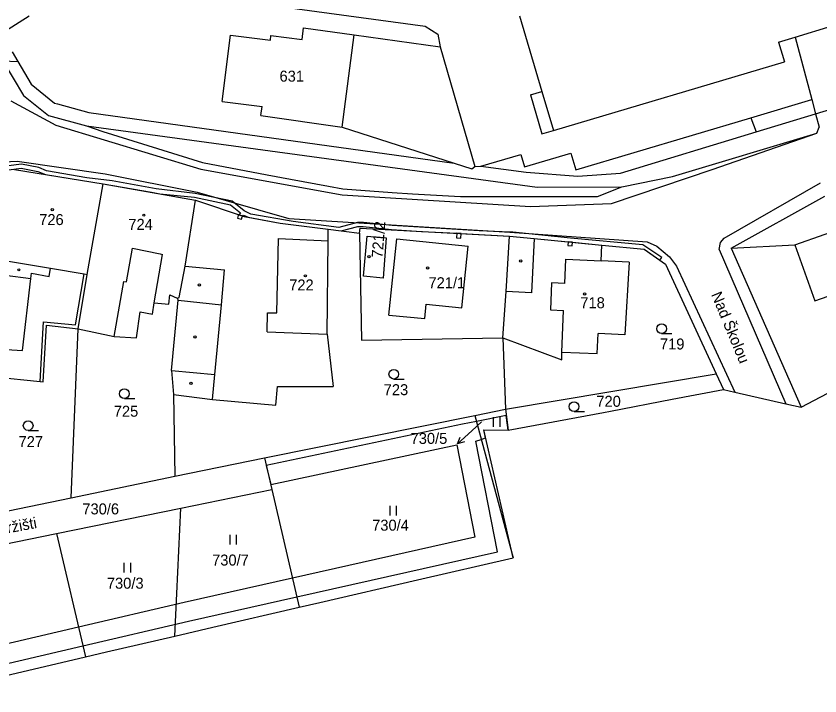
# Model space of a CAD drawing. Extents: x -785744 to -782822, y -1067550 to -1063910.
# Drawn here: x -783476.2 to -783351.7, y -1065781.2 to -1065675.9 of the extents above; entities that cross this region are included whole.
import ezdxf

# ---------------------------------------------------------------- set-up
doc = ezdxf.new("R2010")
doc.units = 0
for name, color, linetype in [('Hranice kat_území', 7, 'Continuous'), ('Hranice parcel', 7, 'Continuous'), ('Parcelní čísla', 7, 'Continuous'), ('Pop_ČP_popisy', 7, 'Continuous'), ('Vnitřní kresba', 7, 'Continuous'), ('Věcná břemena k části', 7, 'Continuous'), ('Značky budov', 7, 'Continuous'), ('Značky kultur', 7, 'Continuous')]:
    doc.layers.add(name, color=color, linetype=linetype)

msp = doc.modelspace()

# ---------------------------------------------------------------- linework, layer by layer
at = {"layer": 'Hranice kat_území'}
msp.add_lwpolyline([(-783478.86, -1065778.31), (-783465.47, -1065775.15), (-783462.21, -1065774.38), (-783451.62, -1065771.95), (-783445.71, -1065770.57), (-783432.35, -1065767.49), (-783429.13, -1065766.75), (-783414.04, -1065763.22), (-783399.22, -1065759.84), (-783403.76, -1065740.02), (-783399.97, -1065740.04), (-783385.22, -1065737.32), (-783384.13, -1065737.11), (-783374.56, -1065735.27), (-783366.64, -1065733.74), (-783364.9, -1065734.14), (-783356.96, -1065735.95), (-783354.62, -1065736.48), (-783335.33, -1065726.39)], dxfattribs=at)
at = {"layer": 'Hranice parcel'}
for p, q in [((-783422.39, -1065716.2), (-783421.84, -1065710)), ((-783421.84, -1065710), (-783418.87, -1065710.24)), ((-783418.87, -1065710.24), (-783419.37, -1065716.48)), ((-783399.76, -1065709.99), (-783395.97, -1065710.36)), ((-783395.97, -1065710.36), (-783385.47, -1065711.37)), ((-783381.27, -1065714.03), (-783385.58, -1065713.84)), ((-783381.27, -1065714.03), (-783381.9, -1065725.3)), ((-783419.37, -1065716.48), (-783422.39, -1065716.2)), ((-783386.19, -1065728.2), (-783386.05, -1065725.07)), ((-783381.9, -1065725.3), (-783386.05, -1065725.07))]:
    msp.add_line(p, q, dxfattribs=at)
for points in [[(-783398.25, -1065675.87), (-783394.76, -1065687.59)], [(-783431.91, -1065679.54), (-783431.68, -1065677.75)], [(-783431.68, -1065677.75), (-783423.85, -1065678.83)], [(-783355.52, -1065679.18), (-783349.78, -1065677.43)], [(-783444.27, -1065689.13), (-783442.98, -1065678.85)], [(-783442.98, -1065678.85), (-783436.81, -1065679.63)], [(-783436.81, -1065679.63), (-783436.72, -1065678.91)], [(-783436.72, -1065678.91), (-783431.91, -1065679.54)], [(-783423.85, -1065678.83), (-783410.53, -1065680.68)], [(-783358.09, -1065679.96), (-783355.52, -1065679.18)], [(-783358.09, -1065679.96), (-783357.19, -1065682.98)], [(-783476.79, -1065681.42), (-783475.91, -1065682.92)], [(-783410.53, -1065680.68), (-783405.14, -1065699.22)], [(-783478.23, -1065682.85), (-783475.91, -1065682.92)], [(-783475.91, -1065682.92), (-783473.86, -1065686.44)], [(-783392.96, -1065693.61), (-783357.19, -1065682.98)], [(-783473.86, -1065686.44), (-783470.26, -1065689.4)], [(-783396.55, -1065688.13), (-783394.76, -1065687.59)], [(-783396.55, -1065688.13), (-783394.75, -1065694.15)], [(-783470.26, -1065689.4), (-783469.81, -1065689.52)], [(-783469.81, -1065689.52), (-783464.93, -1065690.83)], [(-783444.27, -1065689.13), (-783438.1, -1065689.93)], [(-783438.3, -1065691.31), (-783438.1, -1065689.93)], [(-783352.36, -1065691.04), (-783346.46, -1065689.26)], [(-783464.93, -1065690.83), (-783408.35, -1065698.69)], [(-783438.3, -1065691.31), (-783425.71, -1065693.09)], [(-783361.58, -1065693.82), (-783352.36, -1065691.04)], [(-783425.71, -1065693.09), (-783408.35, -1065698.69)], [(-783394.75, -1065694.15), (-783392.96, -1065693.61)], [(-783382.61, -1065700.26), (-783361.58, -1065693.82)], [(-783408.35, -1065698.69), (-783405.61, -1065699.57)], [(-783476.47, -1065699.66), (-783462.71, -1065701.89)], [(-783405.61, -1065699.57), (-783405.14, -1065699.22)], [(-783405.14, -1065699.22), (-783404.21, -1065699.16)], [(-783404.21, -1065699.16), (-783397.22, -1065700.11)], [(-783397.22, -1065700.11), (-783389.22, -1065700.69)], [(-783389.22, -1065700.69), (-783382.61, -1065700.26)], [(-783465.18, -1065715.92), (-783462.71, -1065701.89)], [(-783462.71, -1065701.89), (-783448.43, -1065704.4)], [(-783365.46, -1065711.85), (-783350.96, -1065703.79)], [(-783450.01, -1065714.67), (-783448.43, -1065704.4)], [(-783448.43, -1065704.4), (-783440.87, -1065706.96)], [(-783440.87, -1065706.96), (-783435.31, -1065707.99)], [(-783435.31, -1065707.99), (-783427.87, -1065708.91)], [(-783427.89, -1065710.7), (-783427.87, -1065708.91)], [(-783427.87, -1065708.91), (-783423, -1065709.52)], [(-783423, -1065709.52), (-783422.9, -1065708.77)], [(-783422.9, -1065708.77), (-783399.76, -1065709.99)], [(-783423, -1065709.52), (-783422.7, -1065726.1)], [(-783400.32, -1065718.59), (-783399.76, -1065709.99)], [(-783428.03, -1065725.2), (-783427.89, -1065710.7)], [(-783385.58, -1065713.84), (-783385.47, -1065711.37)], [(-783385.47, -1065711.37), (-783378.9, -1065712.01)], [(-783365.46, -1065711.85), (-783355.59, -1065711.36)], [(-783355.59, -1065711.36), (-783352.5, -1065720.04)], [(-783378.9, -1065712.01), (-783375.6, -1065714.32)], [(-783365.46, -1065711.85), (-783354.62, -1065736.48)], [(-783450.93, -1065719.51), (-783450.01, -1065714.67)], [(-783375.6, -1065714.32), (-783367.77, -1065731.3)], [(-783352.5, -1065720.04), (-783338.43, -1065715.11)], [(-783466.61, -1065724.33), (-783465.18, -1065715.92)], [(-783400.79, -1065725.75), (-783400.32, -1065718.59)], [(-783452.55, -1065720.55), (-783452.4, -1065719.1)], [(-783452.4, -1065719.1), (-783451.25, -1065719.6)], [(-783452.14, -1065730.83), (-783451.11, -1065719.93)], [(-783451.25, -1065719.6), (-783450.93, -1065719.51)], [(-783451.25, -1065719.6), (-783451.11, -1065719.93)], [(-783455.05, -1065722.1), (-783454.81, -1065720.31)], [(-783454.81, -1065720.31), (-783452.55, -1065720.55)], [(-783457.53, -1065725.77), (-783456.97, -1065721.7)], [(-783456.97, -1065721.7), (-783455.05, -1065722.1)], [(-783471.99, -1065732.54), (-783471.48, -1065723.79)], [(-783471.48, -1065723.79), (-783466.61, -1065724.33)], [(-783467.67, -1065750.53), (-783466.61, -1065724.33)], [(-783466.61, -1065724.33), (-783460.99, -1065725.54)], [(-783428.03, -1065725.2), (-783427.09, -1065733.3)], [(-783460.99, -1065725.54), (-783457.53, -1065725.77)], [(-783422.7, -1065726.1), (-783400.79, -1065725.75)], [(-783400.79, -1065725.75), (-783400.42, -1065736.81)], [(-783400.79, -1065725.75), (-783391.69, -1065729.14)], [(-783391.69, -1065729.14), (-783391.65, -1065727.95)], [(-783391.65, -1065727.95), (-783386.19, -1065728.2)], [(-783452.14, -1065730.83), (-783451.84, -1065734.54)], [(-783400.42, -1065736.81), (-783367.77, -1065731.3)], [(-783367.77, -1065731.3), (-783366.64, -1065733.74)], [(-783479.62, -1065731.81), (-783472.49, -1065732.51)], [(-783472.49, -1065732.51), (-783471.99, -1065732.54)], [(-783435.99, -1065736.19), (-783435.72, -1065733.3)], [(-783435.72, -1065733.3), (-783427.09, -1065733.3)], [(-783451.84, -1065734.54), (-783451.63, -1065747.16)], [(-783451.84, -1065734.54), (-783445.8, -1065735.29)], [(-783445.8, -1065735.29), (-783435.99, -1065736.19)], [(-783405.14, -1065737.76), (-783400.42, -1065736.81)], [(-783400.42, -1065736.81), (-783399.97, -1065740.04)], [(-783437.72, -1065744.35), (-783405.14, -1065737.76)], [(-783405.14, -1065737.76), (-783399.22, -1065759.84)], [(-783451.63, -1065747.16), (-783437.72, -1065744.35)], [(-783437.72, -1065744.35), (-783436.59, -1065749.22)], [(-783467.67, -1065750.53), (-783451.63, -1065747.16)], [(-783450.67, -1065752.11), (-783436.59, -1065749.22)], [(-783436.59, -1065749.22), (-783432.35, -1065767.49)], [(-783480.71, -1065753.23), (-783467.67, -1065750.53)], [(-783469.92, -1065756.06), (-783450.67, -1065752.11)], [(-783451.62, -1065771.95), (-783450.67, -1065752.11)], [(-783503.24, -1065762.89), (-783469.92, -1065756.06)], [(-783469.92, -1065756.06), (-783465.47, -1065775.15)]]:
    msp.add_lwpolyline(points, dxfattribs=at)
at = {"layer": 'Pop_ČP_popisy'}
msp.add_line((-783405.63, -1065740.14), (-783407.83, -1065742.18), dxfattribs=at)
for points in [[(-783404.12, -1065738.74), (-783405.63, -1065740.14)], [(-783406.76, -1065741.87), (-783407.83, -1065742.18), (-783407.44, -1065741.13)]]:
    msp.add_lwpolyline(points, dxfattribs=at)
at = {"layer": 'Vnitřní kresba'}
for p, q in [((-783395.97, -1065710.36), (-783396.35, -1065718.77)), ((-783391.23, -1065717.32), (-783391.08, -1065713.56)), ((-783393.3, -1065717.25), (-783393.43, -1065721.43)), ((-783391.23, -1065717.32), (-783393.3, -1065717.25)), ((-783396.35, -1065718.77), (-783400.32, -1065718.59)), ((-783393.43, -1065721.43), (-783391.39, -1065721.49)), ((-783391.65, -1065727.95), (-783391.39, -1065721.49))]:
    msp.add_line(p, q, dxfattribs=at)
for points in [[(-783442.56, -1065673.42), (-783412.82, -1065677.45)], [(-783477.83, -1065678.21), (-783474.2, -1065675.85)], [(-783412.82, -1065677.45), (-783410.89, -1065678.73)], [(-783425.71, -1065693.09), (-783423.85, -1065678.83)], [(-783410.89, -1065678.73), (-783410.53, -1065680.68)], [(-783355.52, -1065679.18), (-783352.95, -1065688.81)], [(-783478.23, -1065682.85), (-783475.07, -1065688.2)], [(-783394.76, -1065687.59), (-783392.96, -1065693.61)], [(-783477.04, -1065689.02), (-783470.06, -1065692.79)], [(-783475.07, -1065688.2), (-783471.17, -1065691.3)], [(-783362.4, -1065691.65), (-783352.95, -1065688.81)], [(-783352.95, -1065688.81), (-783352.36, -1065691.04)], [(-783471.17, -1065691.3), (-783465.31, -1065692.9)], [(-783352.36, -1065691.04), (-783351.8, -1065693.13)], [(-783470.06, -1065692.79), (-783447.58, -1065699.6)], [(-783389.5, -1065699.73), (-783362.4, -1065691.65)], [(-783362.4, -1065691.65), (-783361.58, -1065693.82)], [(-783465.31, -1065692.9), (-783462.78, -1065693.8)], [(-783465.31, -1065692.9), (-783395.49, -1065702.43)], [(-783462.78, -1065693.8), (-783447.35, -1065698.61)], [(-783374.51, -1065700.75), (-783352.17, -1065694.04)], [(-783368.41, -1065699.66), (-783352.17, -1065694.04)], [(-783352.17, -1065694.04), (-783351.8, -1065693.13)], [(-783404.21, -1065699.16), (-783398.03, -1065697.37)], [(-783398.03, -1065697.37), (-783397.44, -1065699.28)], [(-783397.44, -1065699.28), (-783390.26, -1065697.15)], [(-783390.26, -1065697.15), (-783389.5, -1065699.73)], [(-783488.71, -1065699.01), (-783476.04, -1065698.37)], [(-783476.04, -1065698.37), (-783462.41, -1065700.36)], [(-783447.35, -1065698.61), (-783437.33, -1065700.5)], [(-783447.58, -1065699.6), (-783425.71, -1065703.61)], [(-783384, -1065704.95), (-783368.41, -1065699.66)], [(-783462.41, -1065700.36), (-783448.13, -1065703.19)], [(-783437.33, -1065700.5), (-783433.69, -1065701.17)], [(-783433.69, -1065701.17), (-783427.79, -1065702.26)], [(-783382.38, -1065702.38), (-783374.51, -1065700.75)], [(-783427.79, -1065702.26), (-783425.57, -1065702.68)], [(-783425.57, -1065702.68), (-783417.93, -1065703.25)], [(-783395.49, -1065702.43), (-783382.38, -1065702.38)], [(-783386.13, -1065703.86), (-783382.38, -1065702.38)], [(-783366.51, -1065710.32), (-783351.6, -1065701.75)], [(-783448.13, -1065703.19), (-783433.96, -1065707.27)], [(-783425.71, -1065703.61), (-783396.52, -1065705.39)], [(-783417.93, -1065703.25), (-783414.81, -1065703.45)], [(-783414.81, -1065703.45), (-783407.36, -1065703.88)], [(-783407.36, -1065703.88), (-783400.88, -1065703.87)], [(-783400.88, -1065703.87), (-783386.13, -1065703.86)], [(-783396.52, -1065705.39), (-783384, -1065704.95)], [(-783355.59, -1065711.36), (-783341.49, -1065706.4)], [(-783433.96, -1065707.27), (-783399.73, -1065709.38)], [(-783399.73, -1065709.38), (-783378.45, -1065710.87)], [(-783435.82, -1065721.89), (-783435.56, -1065710.37)], [(-783435.56, -1065710.37), (-783427.89, -1065710.7)], [(-783418.48, -1065722.25), (-783417.23, -1065710.39)], [(-783417.23, -1065710.39), (-783406.2, -1065711.53)], [(-783378.45, -1065710.87), (-783376.97, -1065711.56)], [(-783367.28, -1065712.05), (-783367.11, -1065710.97)], [(-783367.11, -1065710.97), (-783366.51, -1065710.32)], [(-783459.11, -1065717.09), (-783458.15, -1065711.87)], [(-783458.15, -1065711.87), (-783453.88, -1065712.76)], [(-783453.88, -1065712.76), (-783453.5, -1065712.83)], [(-783407.18, -1065721.08), (-783406.2, -1065711.53)], [(-783376.97, -1065711.56), (-783374.98, -1065713.22)], [(-783367.28, -1065712.05), (-783356.96, -1065735.95)], [(-783477.69, -1065713.84), (-783470.85, -1065714.97)], [(-783454.81, -1065720.31), (-783453.5, -1065712.83)], [(-783391.08, -1065713.56), (-783385.58, -1065713.84)], [(-783374.98, -1065713.22), (-783373.91, -1065714.64)], [(-783471.06, -1065716.24), (-783470.85, -1065714.97)], [(-783470.85, -1065714.97), (-783465.68, -1065715.84)], [(-783450.01, -1065714.67), (-783443.94, -1065715.2)], [(-783444.41, -1065720.62), (-783443.94, -1065715.2)], [(-783373.91, -1065714.64), (-783364.9, -1065734.14)], [(-783477.9, -1065716.05), (-783473.91, -1065716.56)], [(-783473.91, -1065716.56), (-783473.81, -1065715.73)], [(-783473.81, -1065715.73), (-783471.06, -1065716.24)], [(-783467.02, -1065723.75), (-783465.68, -1065715.84)], [(-783465.68, -1065715.84), (-783465.18, -1065715.92)], [(-783475.22, -1065727.72), (-783473.91, -1065716.56)], [(-783460.99, -1065725.54), (-783459.5, -1065717.02)], [(-783459.5, -1065717.02), (-783459.11, -1065717.09)], [(-783451.11, -1065719.93), (-783444.41, -1065720.62)], [(-783445.43, -1065731.42), (-783444.41, -1065720.62)], [(-783412.91, -1065722.77), (-783412.67, -1065720.51)], [(-783412.67, -1065720.51), (-783407.18, -1065721.08)], [(-783437.29, -1065724.81), (-783437.24, -1065721.85)], [(-783437.24, -1065721.85), (-783435.82, -1065721.89)], [(-783418.48, -1065722.25), (-783412.91, -1065722.77)], [(-783472.49, -1065732.51), (-783471.93, -1065723.25)], [(-783471.93, -1065723.25), (-783467.02, -1065723.75)], [(-783437.29, -1065724.81), (-783428.03, -1065725.2)], [(-783479.42, -1065727.44), (-783475.22, -1065727.72)], [(-783452.14, -1065730.83), (-783445.43, -1065731.42)], [(-783445.8, -1065735.29), (-783445.43, -1065731.42)]]:
    msp.add_lwpolyline(points, dxfattribs=at)
at = {"layer": 'Věcná břemena k části'}
for points in [[(-783475.37, -1065698.86), (-783477.37, -1065699.12)], [(-783472.68, -1065699.38), (-783475.37, -1065698.86)], [(-783477.31, -1065699.71), (-783475.39, -1065699.46)], [(-783475.39, -1065699.46), (-783472.84, -1065699.96)], [(-783472.84, -1065699.96), (-783471.63, -1065700.44)], [(-783471.47, -1065699.86), (-783472.68, -1065699.38)], [(-783465.24, -1065700.95), (-783471.47, -1065699.86)], [(-783471.63, -1065700.44), (-783462.71, -1065701.89)], [(-783461.33, -1065701.44), (-783465.24, -1065700.95)], [(-783454.5, -1065702.69), (-783461.33, -1065701.44)], [(-783462.71, -1065701.89), (-783455.24, -1065703.2)], [(-783448.46, -1065703.38), (-783454.5, -1065702.69)], [(-783455.24, -1065703.2), (-783453.96, -1065703.43)], [(-783453.96, -1065703.43), (-783448.56, -1065703.98)], [(-783448.56, -1065703.98), (-783442.99, -1065705.12)], [(-783442.73, -1065704.56), (-783448.46, -1065703.38)], [(-783442.99, -1065705.12), (-783441.45, -1065706.4)], [(-783440.9, -1065706.09), (-783442.73, -1065704.56)], [(-783441.45, -1065706.4), (-783441.69, -1065706.68)], [(-783439.84, -1065706.6), (-783440.9, -1065706.09)], [(-783441.8, -1065706.81), (-783441.91, -1065707.19)], [(-783441.91, -1065707.19), (-783441.3, -1065707.37)], [(-783441.69, -1065706.68), (-783441.8, -1065706.81)], [(-783441.1, -1065706.88), (-783441.69, -1065706.68)], [(-783441.69, -1065706.68), (-783441.1, -1065706.88)], [(-783441.3, -1065707.37), (-783441.19, -1065706.99)], [(-783441.19, -1065706.99), (-783441.1, -1065706.88)], [(-783441.1, -1065706.88), (-783440.96, -1065706.73)], [(-783440.96, -1065706.73), (-783440.23, -1065707.08)], [(-783440.23, -1065707.08), (-783435.31, -1065707.99)], [(-783433.28, -1065707.74), (-783439.84, -1065706.6)], [(-783426.22, -1065708.64), (-783433.28, -1065707.74)], [(-783435.31, -1065707.99), (-783427.87, -1065708.91)], [(-783427.87, -1065708.91), (-783425.86, -1065709.16)], [(-783423.34, -1065707.88), (-783426.22, -1065708.64)], [(-783425.86, -1065709.16), (-783423.26, -1065708.48)], [(-783422.41, -1065707.88), (-783423.34, -1065707.88)], [(-783423.26, -1065708.48), (-783422.45, -1065708.48)], [(-783422.45, -1065708.48), (-783418.03, -1065708.95)], [(-783417.97, -1065708.35), (-783422.41, -1065707.88)], [(-783418.03, -1065708.95), (-783413.4, -1065709.27)], [(-783404.48, -1065709.17), (-783417.97, -1065708.35)], [(-783413.4, -1065709.27), (-783407.94, -1065709.56)], [(-783407.94, -1065709.56), (-783407.99, -1065710.25)], [(-783407.99, -1065710.25), (-783407.32, -1065710.29)], [(-783407.94, -1065709.56), (-783407.28, -1065709.59)], [(-783407.28, -1065709.59), (-783407.94, -1065709.56)], [(-783407.32, -1065710.29), (-783407.28, -1065709.59)], [(-783407.28, -1065709.59), (-783399.76, -1065709.99)], [(-783399.73, -1065709.38), (-783404.48, -1065709.17)], [(-783399.76, -1065709.99), (-783395.97, -1065710.36)], [(-783399.25, -1065709.4), (-783399.73, -1065709.38)], [(-783390.32, -1065710.32), (-783399.25, -1065709.4)], [(-783395.97, -1065710.36), (-783390.68, -1065710.87)], [(-783390.68, -1065710.87), (-783390.74, -1065711.45)], [(-783390.74, -1065711.45), (-783390.08, -1065711.51)], [(-783390.02, -1065710.93), (-783390.68, -1065710.87)], [(-783390.68, -1065710.87), (-783390.02, -1065710.93)], [(-783379.11, -1065711.32), (-783390.32, -1065710.32)], [(-783390.08, -1065711.51), (-783390.02, -1065710.93)], [(-783390.02, -1065710.93), (-783385.47, -1065711.37)], [(-783385.47, -1065711.37), (-783378.9, -1065712.01)], [(-783376.2, -1065713.32), (-783379.11, -1065711.32)], [(-783378.9, -1065712.01), (-783376.47, -1065713.71)], [(-783376.47, -1065713.71), (-783376.2, -1065713.32)], [(-783404.9, -1065738.69), (-783407.08, -1065739.12)], [(-783400.29, -1065737.77), (-783404.9, -1065738.69)], [(-783399.97, -1065740.04), (-783400.29, -1065737.77)], [(-783407.08, -1065739.12), (-783437.45, -1065745.55)], [(-783403.76, -1065740.02), (-783399.97, -1065740.04)], [(-783403.48, -1065741.25), (-783403.76, -1065740.02)], [(-783404.15, -1065741.48), (-783403.48, -1065741.25)], [(-783436.77, -1065748.47), (-783407.96, -1065742.31)], [(-783407.96, -1065742.31), (-783405.14, -1065756.62)], [(-783405, -1065741.78), (-783404.15, -1065741.48)], [(-783401.63, -1065758.91), (-783405, -1065741.78)], [(-783437.45, -1065745.55), (-783436.77, -1065748.47)], [(-783405.14, -1065756.62), (-783433.4, -1065762.96)], [(-783432.72, -1065765.88), (-783401.63, -1065758.91)], [(-783433.4, -1065762.96), (-783450.19, -1065766.73)], [(-783449.51, -1065769.65), (-783432.72, -1065765.88)], [(-783450.19, -1065766.73), (-783466.55, -1065770.55)], [(-783465.86, -1065773.48), (-783449.51, -1065769.65)], [(-783466.55, -1065770.55), (-783499.65, -1065778.29)], [(-783498.97, -1065781.22), (-783465.86, -1065773.48)]]:
    msp.add_lwpolyline(points, dxfattribs=at)
at = {"layer": 'Značky budov'}
for centre in [(-783470.59, -1065705.89), (-783456.42, -1065706.75), (-783421.56, -1065713.16), (-783398.04, -1065713.83), (-783475.78, -1065715.21), (-783412.47, -1065714.93), (-783431.4, -1065716.14), (-783447.8, -1065717.55), (-783388.14, -1065718.94), (-783448.5, -1065725.6), (-783449.12, -1065732.78)]:
    msp.add_circle(centre, 0.175, dxfattribs=at)
at = {"layer": 'Značky kultur'}
for p, q in [((-783376.22, -1065725.08), (-783374.62, -1065725.08)), ((-783417.7, -1065732.13), (-783416.1, -1065732.13)), ((-783459.43, -1065735.16), (-783457.83, -1065735.16)), ((-783389.78, -1065737.16), (-783388.18, -1065737.16)), ((-783402.24, -1065739.56), (-783402.24, -1065738.06)), ((-783401.24, -1065739.56), (-783401.24, -1065738.06)), ((-783474.33, -1065740.09), (-783472.73, -1065740.09)), ((-783418.27, -1065753.28), (-783418.27, -1065751.78)), ((-783417.27, -1065753.28), (-783417.27, -1065751.78)), ((-783443.06, -1065757.74), (-783443.06, -1065756.24)), ((-783442.06, -1065757.74), (-783442.06, -1065756.24)), ((-783459.44, -1065762.11), (-783459.44, -1065760.61)), ((-783458.44, -1065762.11), (-783458.44, -1065760.61))]:
    msp.add_line(p, q, dxfattribs=at)
for centre in [(-783376.22, -1065724.33), (-783417.7, -1065731.38), (-783459.43, -1065734.41), (-783389.78, -1065736.41), (-783474.33, -1065739.34)]:
    msp.add_circle(centre, 0.75, dxfattribs=at)

# ---------------------------------------------------------------- texts
at = {"layer": 'Parcelní čísla'}
for s, height, p in [('631', 1.7, (-783435.4, -1065686.06)), ('726', 1.7, (-783472.62, -1065708.28)), ('724', 1.7, (-783458.81, -1065709.02)), ('721/1', 1.7, (-783412.33, -1065718.06)), ('722', 1.7, (-783433.9, -1065718.41)), ('718', 1.7, (-783388.81, -1065721.16)), ('719', 1.7, (-783376.48, -1065727.55)), ('723', 1.7, (-783419.26, -1065734.63)), ('720', 1.7, (-783386.33, -1065736.43)), ('725', 1.7, (-783461.07, -1065737.97)), ('730/5', 0.1, (-783404.12, -1065738.74)), ('727', 1.7, (-783475.82, -1065742.67)), ('730/6', 1.7, (-783465.94, -1065753.1)), ('730/4', 1.7, (-783421.05, -1065755.62)), ('730/7', 1.7, (-783445.84, -1065761.02)), ('730/3', 1.7, (-783462.14, -1065764.61))]:
    msp.add_text(s, height=height, dxfattribs=at).set_placement(p)
msp.add_text('721/2', height=1.7, rotation=85.4279, dxfattribs=at).set_placement((-783419.45, -1065713.44))
at = {"layer": 'Pop_ČP_popisy'}
for s, rotation, p in [('Nad Školou', 292.5, (-783368.58, -1065719.03)), ('Na Tržišti', 10.4424, (-783482.32, -1065756.93))]:
    msp.add_text(s, height=1.7, rotation=rotation, dxfattribs=at).set_placement(p)
msp.add_text('730/5', height=1.7, dxfattribs=at).set_placement((-783415.1, -1065742.18))

doc.saveas('drawing.dxf')
